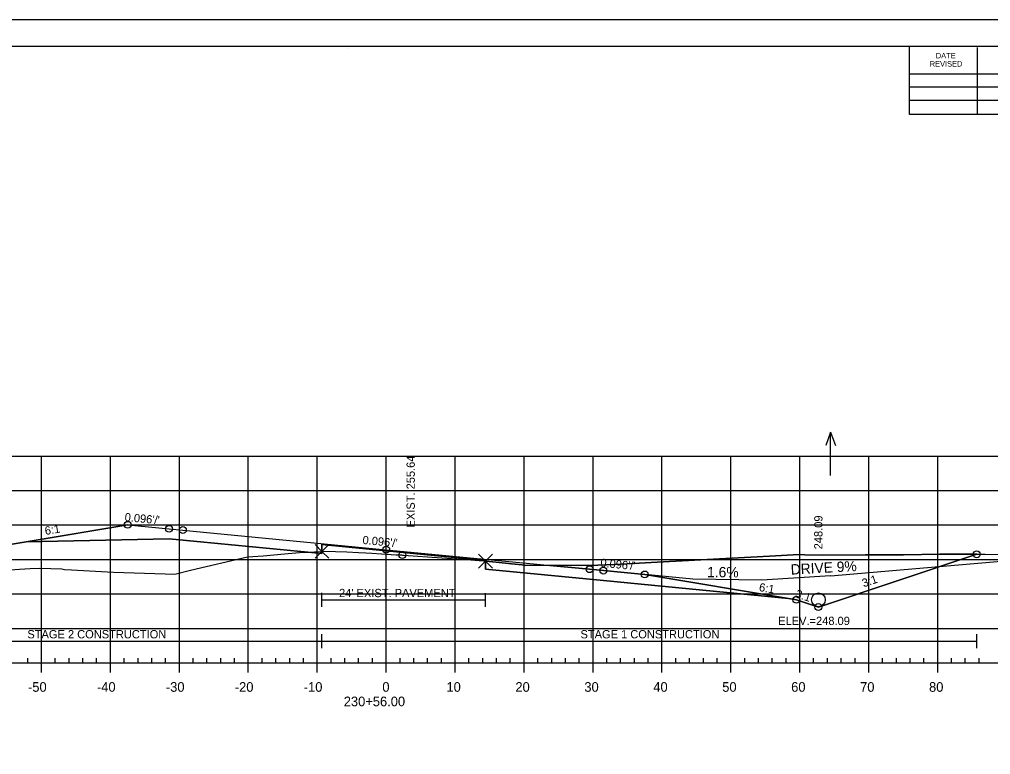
# Model space of a CAD drawing. Extents: x 1365647 to 1367999, y 387113 to 400173.
# Drawn here: x 1365840.9 to 1365981.8, y 392172.8 to 392279.5 of the extents above; entities that cross this region are included whole.
import ezdxf

# ---------------------------------------------------------------- set-up
doc = ezdxf.new("R2010")
doc.units = 0
for name, color, linetype in [('R_Alt Surface', 7, 'Continuous'), ('R_Axis', 7, 'Continuous'), ('R_Axis Annot', 7, 'Continuous'), ('R_Border', 7, 'Continuous'), ('R_Border Notes', 7, 'Continuous'), ('R_Contours', 7, 'Continuous'), ('R_Drive', 7, 'Continuous'), ('R_Exist Surface', 7, 'Continuous'), ('R_Fin Surface', 7, 'Continuous'), ('R_Fin Surface Annot', 7, 'Continuous'), ('R_Grid', 7, 'Continuous'), ('R_No Plot', 7, 'Continuous'), ('R_Proposed Const Limits', 7, 'Continuous'), ('R_Water', 7, 'Continuous'), ('R_Water Annot', 7, 'Continuous'), ('R_Xsect Elev', 7, 'Continuous')]:
    doc.layers.add(name, color=color, linetype=linetype)

msp = doc.modelspace()

# ---------------------------------------------------------------- linework, layer by layer
at = {"layer": 'R_Alt Surface'}
msp.add_lwpolyline([(1365841.85, 392203.72), (1365862.59, 392204.14), (1365884.77, 392202.01), (1365884.77, 392203.3), (1365894.09, 392202.4), (1365908.49, 392201.02), (1365908.49, 392199.73), (1365925.59, 392198.08), (1365952.44, 392195.49)], dxfattribs=at)
at = {"layer": 'R_Axis'}
for p, q in [((1365749.09, 392186.15), (1366039.09, 392186.15)), ((1365842.09, 392186.15), (1365842.09, 392186.85)), ((1365844.09, 392184.75), (1365844.09, 392186.15)), ((1365846.09, 392186.15), (1365846.09, 392186.85)), ((1365848.09, 392186.15), (1365848.09, 392186.85)), ((1365850.09, 392186.15), (1365850.09, 392186.85)), ((1365852.09, 392186.15), (1365852.09, 392186.85)), ((1365854.09, 392184.75), (1365854.09, 392186.15)), ((1365856.09, 392186.15), (1365856.09, 392186.85)), ((1365858.09, 392186.15), (1365858.09, 392186.85)), ((1365860.09, 392186.15), (1365860.09, 392186.85)), ((1365862.09, 392186.15), (1365862.09, 392186.85)), ((1365864.09, 392184.75), (1365864.09, 392186.15)), ((1365866.09, 392186.15), (1365866.09, 392186.85)), ((1365868.09, 392186.15), (1365868.09, 392186.85)), ((1365870.09, 392186.15), (1365870.09, 392186.85)), ((1365872.09, 392186.15), (1365872.09, 392186.85)), ((1365874.09, 392184.75), (1365874.09, 392186.15)), ((1365876.09, 392186.15), (1365876.09, 392186.85)), ((1365878.09, 392186.15), (1365878.09, 392186.85)), ((1365880.09, 392186.15), (1365880.09, 392186.85)), ((1365882.09, 392186.15), (1365882.09, 392186.85)), ((1365884.09, 392184.75), (1365884.09, 392186.15)), ((1365886.09, 392186.15), (1365886.09, 392186.85)), ((1365888.09, 392186.15), (1365888.09, 392186.85)), ((1365890.09, 392186.15), (1365890.09, 392186.85)), ((1365892.09, 392186.15), (1365892.09, 392186.85)), ((1365894.09, 392184.75), (1365894.09, 392186.15)), ((1365896.09, 392186.15), (1365896.09, 392186.85)), ((1365898.09, 392186.15), (1365898.09, 392186.85)), ((1365900.09, 392186.15), (1365900.09, 392186.85)), ((1365902.09, 392186.15), (1365902.09, 392186.85)), ((1365904.09, 392184.75), (1365904.09, 392186.15)), ((1365906.09, 392186.15), (1365906.09, 392186.85)), ((1365908.09, 392186.15), (1365908.09, 392186.85)), ((1365910.09, 392186.15), (1365910.09, 392186.85)), ((1365912.09, 392186.15), (1365912.09, 392186.85)), ((1365914.09, 392184.75), (1365914.09, 392186.15)), ((1365916.09, 392186.15), (1365916.09, 392186.85)), ((1365918.09, 392186.15), (1365918.09, 392186.85)), ((1365920.09, 392186.15), (1365920.09, 392186.85)), ((1365922.09, 392186.15), (1365922.09, 392186.85)), ((1365924.09, 392184.75), (1365924.09, 392186.15)), ((1365926.09, 392186.15), (1365926.09, 392186.85)), ((1365928.09, 392186.15), (1365928.09, 392186.85)), ((1365930.09, 392186.15), (1365930.09, 392186.85)), ((1365932.09, 392186.15), (1365932.09, 392186.85)), ((1365934.09, 392184.75), (1365934.09, 392186.15)), ((1365936.09, 392186.15), (1365936.09, 392186.85)), ((1365938.09, 392186.15), (1365938.09, 392186.85)), ((1365940.09, 392186.15), (1365940.09, 392186.85)), ((1365942.09, 392186.15), (1365942.09, 392186.85)), ((1365944.09, 392184.75), (1365944.09, 392186.15)), ((1365946.09, 392186.15), (1365946.09, 392186.85)), ((1365948.09, 392186.15), (1365948.09, 392186.85)), ((1365950.09, 392186.15), (1365950.09, 392186.85)), ((1365952.09, 392186.15), (1365952.09, 392186.85)), ((1365954.09, 392184.75), (1365954.09, 392186.15)), ((1365956.09, 392186.15), (1365956.09, 392186.85)), ((1365958.09, 392186.15), (1365958.09, 392186.85)), ((1365960.09, 392186.15), (1365960.09, 392186.85)), ((1365962.09, 392186.15), (1365962.09, 392186.85)), ((1365964.09, 392184.75), (1365964.09, 392186.15)), ((1365966.09, 392186.15), (1365966.09, 392186.85)), ((1365968.09, 392186.15), (1365968.09, 392186.85)), ((1365970.09, 392186.15), (1365970.09, 392186.85)), ((1365972.09, 392186.15), (1365972.09, 392186.85)), ((1365974.09, 392184.75), (1365974.09, 392186.15)), ((1365976.09, 392186.15), (1365976.09, 392186.85)), ((1365978.09, 392186.15), (1365978.09, 392186.85)), ((1365980.09, 392186.15), (1365980.09, 392186.85))]:
    msp.add_line(p, q, dxfattribs=at)
at = {"layer": 'R_Border'}
for p, q in [((1365736.09, 392275.61), (1366052.27, 392275.61)), ((1365888.61, 392275.35), (1365888.61, 392275.35)), ((1365888.61, 392275.35), (1365888.61, 392275.35)), ((1365970.01, 392265.73), (1365970.01, 392275.61)), ((1365979.87, 392265.73), (1365979.87, 392275.41)), ((1365970.01, 392271.59), (1366009.17, 392271.59)), ((1365970.01, 392269.73), (1366009.17, 392269.73)), ((1365970.01, 392265.73), (1365970.01, 392267.79)), ((1365970.01, 392267.79), (1366009.17, 392267.79)), ((1366052.27, 392265.73), (1365970.01, 392265.73))]:
    msp.add_line(p, q, dxfattribs=at)
at = {"layer": 'R_Contours'}
for p, q in [((1365908.49, 392200.91), (1365908.49, 392199.73)), ((1365917.81, 392200.29), (1365923.59, 392199.74)), ((1365923.59, 392199.74), (1365917.81, 392200.29)), ((1365923.59, 392199.74), (1365925.59, 392199.54)), ((1365925.59, 392199.54), (1365923.59, 392199.74))]:
    msp.add_line(p, q, dxfattribs=at)
for points in [[(1365825.75, 392199.56), (1365834.11, 392199.26), (1365840.92, 392199.74), (1365842.44, 392199.84), (1365843.83, 392199.9), (1365847.04, 392199.8), (1365847.42, 392199.7), (1365848.42, 392199.64), (1365854.52, 392199.3), (1365862.02, 392199.07), (1365863.42, 392199.04), (1365865.72, 392199.6), (1365873.99, 392201.55), (1365876.25, 392201.68), (1365879.35, 392201.99), (1365881.5, 392202.14), (1365882.71, 392202.21), (1365862.59, 392204.14), (1365841.85, 392203.72), (1365834.59, 392202.51)], [(1365884.77, 392202.32), (1365884.8, 392202.32), (1365885.09, 392202.33), (1365888.38, 392202.26), (1365890.06, 392202.16), (1365891.14, 392202.12), (1365892.02, 392202.08), (1365894.81, 392201.88), (1365895.53, 392201.84), (1365896.3, 392201.8), (1365896.44, 392201.79), (1365896.6, 392201.78), (1365897.26, 392201.73), (1365900.06, 392201.51), (1365903.55, 392201.29), (1365905.09, 392201.19), (1365908.22, 392200.93), (1365908.49, 392200.91), (1365908.49, 392201.02), (1365894.09, 392202.4), (1365884.77, 392203.3)], [(1365882.71, 392202.21), (1365884.77, 392202.32), (1365884.77, 392202.01)], [(1365908.49, 392200.91), (1365910.06, 392200.75), (1365912.28, 392200.52), (1365913.8, 392200.39), (1365914.25, 392200.29), (1365916.74, 392200.3), (1365923.52, 392200.27), (1365927.31, 392200.44), (1365933.39, 392200.75), (1365949.7, 392201.61), (1365953.97, 392201.87), (1365954.82, 392201.82), (1365957.32, 392201.77), (1365963.61, 392201.82), (1365969.12, 392201.81), (1365974.41, 392201.93), (1365979.74, 392201.9), (1365956.77, 392194.24), (1365953.59, 392195.3), (1365952.44, 392195.49), (1365925.59, 392198.08), (1365908.49, 392199.73)]]:
    msp.add_lwpolyline(points, close=True, dxfattribs=at)
for points in [[(1365979.74, 392201.9), (1365974.41, 392201.93), (1365969.12, 392201.81), (1365963.61, 392201.82), (1365957.32, 392201.77), (1365954.82, 392201.82), (1365953.97, 392201.87), (1365949.7, 392201.61), (1365933.39, 392200.75), (1365927.31, 392200.44), (1365923.52, 392200.27), (1365917.81, 392200.29)], [(1365925.59, 392199.54), (1365931.59, 392198.97), (1365952.44, 392195.49), (1365953.59, 392195.3), (1365956.77, 392194.24), (1365979.74, 392201.9)], [(1365979.74, 392201.9), (1365979.74, 392201.9)], [(1365917.81, 392200.29), (1365916.74, 392200.3), (1365914.25, 392200.29), (1365913.8, 392200.39), (1365912.28, 392200.52), (1365910.06, 392200.75), (1365908.49, 392200.91)], [(1365908.49, 392199.73), (1365925.59, 392198.08), (1365952.44, 392195.49)], [(1365952.44, 392195.49), (1365931.59, 392198.97), (1365925.59, 392199.54)]]:
    msp.add_lwpolyline(points, dxfattribs=at)
at = {"layer": 'R_Drive'}
for p, q in [((1365958.54, 392198.78), (1365994.09, 392201.82)), ((1365938.56, 392198.3), (1365931.59, 392198.97)), ((1365958.54, 392198.78), (1365948.56, 392198.14)), ((1365948.56, 392198.14), (1365938.56, 392198.3))]:
    msp.add_line(p, q, dxfattribs=at)
at = {"layer": 'R_Exist Surface'}
msp.add_lwpolyline([(1365834.11, 392199.26), (1365840.92, 392199.74), (1365842.44, 392199.84), (1365843.83, 392199.9), (1365847.04, 392199.8), (1365847.42, 392199.7), (1365848.42, 392199.64), (1365854.52, 392199.3), (1365862.02, 392199.07), (1365863.42, 392199.04), (1365865.72, 392199.6), (1365873.99, 392201.55), (1365876.25, 392201.68), (1365879.35, 392201.99), (1365881.5, 392202.14), (1365884.77, 392202.32), (1365884.8, 392202.32), (1365885.09, 392202.33), (1365888.38, 392202.26), (1365890.06, 392202.16), (1365891.14, 392202.12), (1365892.02, 392202.08), (1365894.81, 392201.88), (1365895.53, 392201.84), (1365896.3, 392201.8), (1365896.44, 392201.79), (1365896.6, 392201.78), (1365897.26, 392201.73), (1365900.06, 392201.51), (1365903.55, 392201.29), (1365905.09, 392201.19), (1365908.22, 392200.93), (1365908.49, 392200.91), (1365910.06, 392200.75), (1365912.28, 392200.52), (1365913.8, 392200.39), (1365914.25, 392200.29), (1365916.74, 392200.3), (1365923.52, 392200.27), (1365927.31, 392200.44), (1365933.39, 392200.75), (1365949.7, 392201.61), (1365953.97, 392201.87), (1365954.82, 392201.82), (1365957.32, 392201.77), (1365963.61, 392201.82), (1365969.12, 392201.81), (1365974.41, 392201.93), (1365980.99, 392201.9), (1365984.38, 392201.85)], dxfattribs=at)
at = {"layer": 'R_Fin Surface'}
for points in [[(1365820.96, 392199.74), (1365823.62, 392198.85), (1365834.59, 392202.51), (1365841.85, 392203.72), (1365856.59, 392206.18), (1365862.59, 392205.6), (1365864.59, 392205.41), (1365894.09, 392202.57), (1365923.59, 392199.74), (1365925.59, 392199.54), (1365931.59, 392198.97), (1365952.44, 392195.49), (1365953.59, 392195.3), (1365956.77, 392194.24), (1365979.74, 392201.9)], [(1365856.59, 392206.18), (1365862.59, 392205.6), (1365864.59, 392205.41), (1365894.09, 392202.57), (1365923.59, 392199.74), (1365925.59, 392199.54), (1365931.59, 392198.97)]]:
    msp.add_lwpolyline(points, dxfattribs=at)
at = {"layer": 'R_Grid'}
for p, q in [((1365749.09, 392216.15), (1366039.09, 392216.15)), ((1365844.09, 392186.15), (1365844.09, 392216.15)), ((1365854.09, 392186.15), (1365854.09, 392216.15)), ((1365864.09, 392186.15), (1365864.09, 392216.15)), ((1365874.09, 392186.15), (1365874.09, 392216.15)), ((1365884.09, 392186.15), (1365884.09, 392216.15)), ((1365894.09, 392186.15), (1365894.09, 392216.15)), ((1365904.09, 392186.15), (1365904.09, 392216.15)), ((1365914.09, 392186.15), (1365914.09, 392216.15)), ((1365924.09, 392186.15), (1365924.09, 392216.15)), ((1365934.09, 392186.15), (1365934.09, 392216.15)), ((1365944.09, 392186.15), (1365944.09, 392216.15)), ((1365954.09, 392186.15), (1365954.09, 392216.15)), ((1365964.09, 392186.15), (1365964.09, 392216.15)), ((1365974.09, 392186.15), (1365974.09, 392216.15)), ((1365749.09, 392211.15), (1366039.09, 392211.15)), ((1365749.09, 392206.15), (1366039.09, 392206.15)), ((1365749.09, 392201.15), (1366039.09, 392201.15)), ((1365749.09, 392196.15), (1366039.09, 392196.15)), ((1365749.09, 392191.15), (1366039.09, 392191.15)), ((1365749.09, 392186.15), (1366039.09, 392186.15))]:
    msp.add_line(p, q, dxfattribs=at)
at = {"layer": 'R_No Plot'}
msp.add_line((1365723.69, 392279.51), (1366057.03, 392279.51), dxfattribs=at)
msp.add_lwpolyline([(1365723.69, 392279.51), (1366057.03, 392279.51), (1366057.03, 392066.17), (1365723.69, 392066.17)], close=True, dxfattribs=at)
for points in [[(1365884.77, 392202.32), (1365883.77, 392203.32), (1365884.77, 392202.32), (1365883.77, 392201.32), (1365884.77, 392202.32), (1365885.77, 392201.32), (1365884.77, 392202.32), (1365885.77, 392203.32)], [(1365908.49, 392200.91), (1365907.49, 392201.91), (1365908.49, 392200.91), (1365907.49, 392199.91), (1365908.49, 392200.91), (1365909.49, 392199.91), (1365908.49, 392200.91), (1365909.49, 392201.91)]]:
    msp.add_lwpolyline(points, dxfattribs=at)
for centre in [(1365856.59, 392206.18), (1365856.59, 392206.18), (1365862.59, 392205.6), (1365862.59, 392205.6), (1365864.59, 392205.41), (1365864.59, 392205.41), (1365894.09, 392202.57), (1365894.09, 392202.57), (1365896.44, 392201.79), (1365979.75, 392201.9), (1365979.75, 392201.9), (1365923.59, 392199.74), (1365923.59, 392199.74), (1365925.59, 392199.54), (1365925.59, 392199.54), (1365931.59, 392198.97), (1365931.59, 392198.97), (1365953.59, 392195.3), (1365953.59, 392195.3), (1365956.77, 392194.24), (1365956.77, 392194.24)]:
    msp.add_circle(centre, 0.5, dxfattribs=at)
at = {"layer": 'R_Proposed Const Limits'}
for points in [[(1365856.59, 392206.18), (1365834.59, 392202.51), (1365825.75, 392199.56)], [(1365956.77, 392194.24), (1365979.75, 392201.9)]]:
    msp.add_lwpolyline(points, dxfattribs=at)
at = {"layer": 'R_Water'}
for p, q in [((1365884.77, 392194.29), (1365884.77, 392196.29)), ((1365908.49, 392194.28), (1365908.49, 392196.28)), ((1365884.77, 392195.29), (1365908.49, 392195.29)), ((1365884.77, 392188.3), (1365884.77, 392190.3)), ((1365979.75, 392188.3), (1365979.75, 392190.3)), ((1365820.96, 392189.3), (1365884.77, 392189.3)), ((1365884.77, 392189.3), (1365979.75, 392189.3))]:
    msp.add_line(p, q, dxfattribs=at)
msp.add_circle((1365956.78, 392195.3), 1, dxfattribs=at)
at = {"layer": 'R_Water Annot'}
for p, q in [((1365958.55, 392219.62), (1365957.85, 392217.7)), ((1365958.55, 392213.34), (1365958.55, 392219.62)), ((1365958.55, 392219.62), (1365959.25, 392217.7))]:
    msp.add_line(p, q, dxfattribs=at)

# ---------------------------------------------------------------- texts
at = {"layer": 'R_Axis Annot'}
for s, p in [('-50', (1365842.13, 392181.95)), ('-40', (1365852.13, 392181.95)), ('-30', (1365862.13, 392181.95)), ('-20', (1365872.13, 392181.95)), ('-10', (1365882.13, 392181.95)), ('0', (1365893.53, 392181.95)), ('10', (1365902.83, 392181.95)), ('20', (1365912.83, 392181.95)), ('30', (1365922.83, 392181.95)), ('40', (1365932.83, 392181.95)), ('50', (1365942.83, 392181.95)), ('60', (1365952.83, 392181.95)), ('70', (1365962.83, 392181.95)), ('80', (1365972.83, 392181.95)), ('230+56.00', (1365887.93, 392179.85))]:
    msp.add_text(s, height=1.4, dxfattribs=at).set_placement(p)
at = {"layer": 'R_Border'}
for s, p in [('DATE', (1365973.81, 392273.85)), ('REVISED', (1365972.93, 392272.67))]:
    msp.add_text(s, height=0.782, rotation=360, dxfattribs=at).set_placement(p)
at = {"layer": 'R_Border Notes'}
msp.add_text('ELEV.=248.09', height=1.2, dxfattribs=at).set_placement((1365950.95, 392191.64))
at = {"layer": 'R_Drive'}
for s, rotation, p in [('1.6%', 359.516, (1365940.63, 392198.58)), ('DRIVE 9%', 3.1665, (1365952.8, 392198.94))]:
    msp.add_text(s, height=1.5, rotation=rotation, dxfattribs=at).set_placement(p)
at = {"layer": 'R_Fin Surface Annot'}
for s, rotation, p in [("0.096'/'", 354.5086, (1365856.11, 392206.73)), ('248.09', 90, (1365957.37, 392202.62)), ('6:1', 9.4623, (1365844.66, 392204.7)), ("0.096'/'", 354.5086, (1365890.61, 392203.41)), ("0.096'/'", 354.5086, (1365925.11, 392200.09)), ('3:1', 18.4349, (1365963.34, 392197.1)), ('6:1', 350.5377, (1365948.1, 392196.57)), ('3:1', 341.5651, (1365953.34, 392195.69))]:
    msp.add_text(s, height=1.2, rotation=rotation, dxfattribs=at).set_placement(p)
at = {"layer": 'R_Water'}
for s, p in [("24' EXIST. PAVEMENT", (1365887.25, 392195.68)), ('STAGE 2 CONSTRUCTION', (1365842.04, 392189.7)), ('STAGE 1 CONSTRUCTION', (1365922.27, 392189.7))]:
    msp.add_text(s, height=1.2, dxfattribs=at).set_placement(p)
at = {"layer": 'R_Xsect Elev'}
msp.add_text('EXIST. 255.64', height=1.2, rotation=90, dxfattribs=at).set_placement((1365898.24, 392205.79))

doc.saveas('drawing.dxf')
